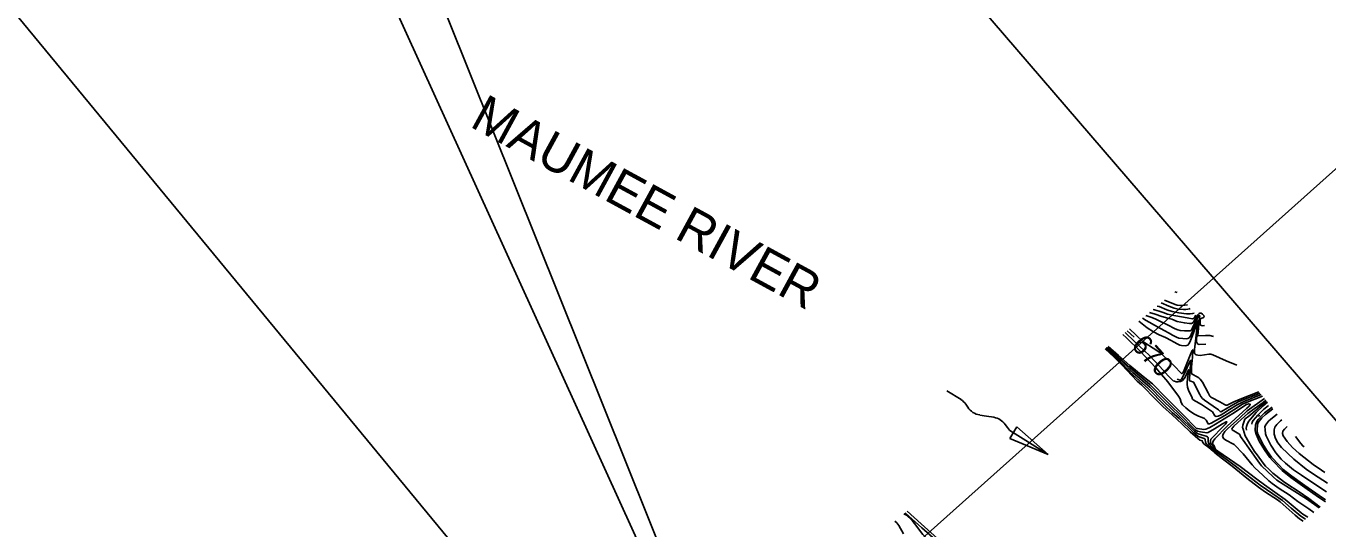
# Model space of a CAD drawing. Extents: x -291892836 to 2945206, y -477993085 to 1832792.
# Drawn here: x 1852737 to 1854368, y 546136 to 546767 of the extents above; entities that cross this region are included whole.
import ezdxf

# ---------------------------------------------------------------- set-up
doc = ezdxf.new("R2010")
doc.units = 0
for name, color, linetype in [('DT_X_Contour_Minor', 7, 'Continuous'), ('DT_X_Contour_Text', 7, 'Continuous'), ('DT_X_Terrain_Ground_Line', 7, 'Continuous'), ('Level 31', 7, 'Continuous'), ('Level 40', 7, 'Continuous'), ('Level 63', 7, 'Continuous'), ('SC_Scratch1', 7, 'Continuous')]:
    doc.layers.add(name, color=color, linetype=linetype)

msp = doc.modelspace()

# ---------------------------------------------------------------- linework, layer by layer
at = {"layer": 'DT_X_Contour_Minor'}
for points in [[(1854179.3, 546432.7), (1854176.2, 546433.5)], [(1854200.5, 546406.9), (1854198.5, 546406.2), (1854195.4, 546405.9), (1854191.1, 546406.1), (1854181.2, 546407.3), (1854173.1, 546408.9), (1854166.4, 546411), (1854156.5, 546414.9), (1854154.2, 546415.4)], [(1854195.7, 546412.7), (1854194.5, 546412.3), (1854192.5, 546411.7), (1854190.1, 546411.2), (1854187.2, 546411.2), (1854180.7, 546411.9), (1854175.3, 546413.1), (1854168.6, 546415.6), (1854159.3, 546419.6)], [(1854192, 546417.2), (1854185.4, 546416.5), (1854183, 546416.3), (1854179.1, 546416.8), (1854176.6, 546417.5), (1854163.4, 546423)], [(1854254.1, 546341.5), (1854240.6, 546347.1), (1854224.1, 546354.7), (1854221.5, 546355.3), (1854218.8, 546355.3), (1854208.1, 546353.7), (1854205.3, 546353.9), (1854203.2, 546354.5), (1854201.8, 546355.3), (1854201.1, 546356.2), (1854200.8, 546357.3), (1854201, 546361.3), (1854203.7, 546386.3), (1854204.1, 546393.3), (1854203.6, 546392.2), (1854198.6, 546378.6), (1854195.2, 546370.5), (1854194, 546368.3), (1854192.7, 546366.7), (1854191, 546366), (1854189.1, 546365.9), (1854184.7, 546366.4), (1854182.4, 546366.8), (1854180, 546367.7), (1854174.8, 546370.7), (1854171.8, 546372.6), (1854164.6, 546376.1), (1854156.5, 546379.7), (1854149.8, 546383.3), (1854141.5, 546388.5), (1854135.5, 546393.3), (1854131.3, 546396.6)], [(1854215, 546367.9), (1854206.9, 546367.3), (1854204.6, 546368.3), (1854203.6, 546370.7), (1854203.5, 546374.1), (1854205.5, 546397.1), (1854205.3, 546397.6), (1854204.7, 546397.3), (1854203.3, 546395.1), (1854201.9, 546392.3), (1854196, 546378), (1854194.4, 546375.9), (1854192.8, 546374.8), (1854191, 546374.5), (1854186.2, 546374.8), (1854181.2, 546375.6), (1854178.2, 546376.8), (1854173.4, 546379.3), (1854169.1, 546381.6), (1854163.1, 546385.1), (1854154.6, 546389.5), (1854140.6, 546397.5), (1854136, 546400.5)], [(1854224.6, 546377.5), (1854220.1, 546378.6), (1854214.9, 546378.6), (1854205.1, 546378.2), (1854205, 546378.9), (1854207.2, 546401.5), (1854207.8, 546403.2), (1854207.2, 546403.7), (1854206.7, 546403.7), (1854206.1, 546402.9), (1854202.5, 546396.9), (1854199.4, 546390.5), (1854197.6, 546386.2), (1854196.9, 546385.4), (1854195.6, 546384.7), (1854193.7, 546384.4), (1854188.6, 546384.4), (1854182.9, 546385), (1854179.9, 546385.9), (1854176.9, 546387.2), (1854167.2, 546392.3), (1854157.4, 546396.9), (1854151.7, 546399.7), (1854146.3, 546401.9), (1854140, 546403.8)], [(1854213.5, 546391.1), (1854211.5, 546390.9), (1854209.7, 546391.1), (1854208.5, 546391.9), (1854207.9, 546393.4), (1854207.9, 546397.2), (1854208.1, 546398.6), (1854208.5, 546399.5), (1854209.4, 546400.2), (1854212.4, 546401.2), (1854213.1, 546402.1), (1854212.5, 546403.7), (1854211, 546405.4), (1854209.2, 546406.6), (1854207.7, 546406.9), (1854206.6, 546406.5), (1854205.1, 546404.7), (1854199.2, 546395.1), (1854197.3, 546393.9), (1854194.6, 546393.7), (1854188.4, 546394.6), (1854179.3, 546396.2), (1854172.7, 546399.1), (1854167.6, 546400.6), (1854160.1, 546402.6), (1854151.7, 546405.5), (1854144.5, 546407.5)], [(1854202.7, 546404.2), (1854200.6, 546400.5), (1854199.9, 546400), (1854198.6, 546399.7), (1854193.8, 546400.5), (1854187.2, 546401.7), (1854175.1, 546403.7), (1854167.1, 546405.6), (1854161.8, 546407.4), (1854156.9, 546409.3), (1854150.9, 546411.1), (1854149.3, 546411.4)], [(1854284.4, 546304.6), (1854264.2, 546296.4), (1854259.4, 546294.5), (1854254.2, 546291.8), (1854245, 546285.9), (1854237.9, 546281.4), (1854234.2, 546279.3), (1854230.8, 546277.7), (1854228.1, 546277.2), (1854226.5, 546277.9), (1854223.3, 546283), (1854221.2, 546284.6), (1854209.6, 546292.3), (1854203.1, 546296.2), (1854199.4, 546297.9), (1854198.3, 546299.1), (1854197.5, 546301.7), (1854193.9, 546309.1), (1854192.3, 546314.1), (1854191.7, 546317.7), (1854191.6, 546319.4), (1854192.2, 546324.7), (1854193.8, 546335.9), (1854193.6, 546335.8), (1854190.2, 546328.3), (1854188.4, 546325.1), (1854186.1, 546322.4), (1854183.4, 546321), (1854180.6, 546320.6), (1854178.1, 546320.8), (1854176.1, 546321.3), (1854174.4, 546322.1), (1854172.7, 546323.5), (1854167.8, 546328.2), (1854161.5, 546335.1), (1854151.2, 546346.7), (1854144.6, 546353.6), (1854125.7, 546371.4), (1854113.9, 546382.4)], [(1854125.2, 546376.8), (1854116.7, 546384.7)], [(1854281.5, 546308.3), (1854258.1, 546299.1), (1854250.1, 546295.6), (1854241.7, 546291.6), (1854240.1, 546291.5), (1854238.5, 546292.2), (1854232.7, 546295.4), (1854222.1, 546300.9), (1854220.9, 546301.8), (1854220.3, 546302.6), (1854217.9, 546306.8), (1854211.1, 546320.1), (1854208, 546324.1), (1854206.2, 546325.8), (1854204.2, 546327.1), (1854198, 546330.1), (1854197.4, 546331.4), (1854197.2, 546333.4), (1854197.4, 546339.1), (1854198.6, 546351.6), (1854198.9, 546360.1), (1854198.7, 546360.8), (1854198, 546359.8), (1854195.6, 546354), (1854187.1, 546333.3), (1854186.3, 546332), (1854185.5, 546331.3), (1854184.8, 546331.3), (1854184, 546331.9), (1854175.9, 546340.3), (1854161.9, 546353.8), (1854159.4, 546356), (1854156.1, 546358.4), (1854136.4, 546371.3), (1854119.4, 546386.9)], [(1854091.9, 546364.3), (1854103.8, 546353.7), (1854115.9, 546342.5), (1854120.2, 546338.2), (1854128.9, 546330.9), (1854145.2, 546317.3), (1854152.7, 546309.8), (1854173.6, 546288.7), (1854181.4, 546281.4), (1854202, 546260.6), (1854203.3, 546259.7), (1854204.8, 546259), (1854208.5, 546258), (1854216.5, 546256.6), (1854218.2, 546257.2), (1854226, 546261.9), (1854236, 546268.2), (1854240.5, 546270.4), (1854241.5, 546270.4), (1854241.2, 546269.5), (1854240.2, 546268.1), (1854237.9, 546265.4), (1854221.6, 546248.6), (1854221, 546246.5), (1854220.9, 546245.1), (1854221.2, 546243.7), (1854222, 546242.4), (1854224.3, 546239.9), (1854227.8, 546234.4), (1854229.2, 546233.2)], [(1854092.8, 546365.1), (1854105.6, 546353.8), (1854119.8, 546341.1), (1854136.7, 546327.5), (1854148.2, 546318.2), (1854164.5, 546301.6), (1854186.6, 546279.2), (1854203, 546262.5), (1854204.7, 546262.1), (1854212.5, 546261), (1854215.1, 546261.4), (1854217.3, 546262.1), (1854220.1, 546263.4), (1854227.2, 546267.5), (1854248.8, 546280.9), (1854266, 546292.1), (1854269, 546293.2), (1854270.7, 546292.5), (1854270.7, 546292.1), (1854270.4, 546291.2), (1854269.4, 546290.1), (1854266.4, 546287.7), (1854246.7, 546269.7), (1854242, 546265.2), (1854226.5, 546249.2), (1854224.4, 546246.1), (1854223.7, 546243.7), (1854224.1, 546242.7), (1854225.1, 546241.2), (1854227.4, 546236), (1854230.3, 546233.7)], [(1854111.2, 546380.2), (1854115.8, 546375.9), (1854132.9, 546359.1), (1854152.6, 546338), (1854159.6, 546330), (1854167.6, 546320.5), (1854180.9, 546302.7), (1854182.9, 546299.4), (1854184.3, 546294.7), (1854186, 546291.9), (1854189.9, 546288.1), (1854195.2, 546283.9), (1854200.9, 546280.2), (1854206, 546277.8), (1854210.4, 546276.1), (1854213.6, 546274.6), (1854215.7, 546272.6), (1854217.7, 546269), (1854218.7, 546267.7), (1854219.8, 546267.8), (1854221.8, 546268.8), (1854239, 546278.5), (1854250.1, 546285.5), (1854261, 546292.5), (1854264.9, 546294.2), (1854286.1, 546302.6)], [(1854089, 546362), (1854100.4, 546351.7), (1854109.8, 546342.1), (1854129.3, 546321.6), (1854134.5, 546316.7), (1854153.3, 546297.7), (1854161.1, 546289.9), (1854172.9, 546279.1), (1854185.7, 546267.4), (1854195.6, 546258.1), (1854205.1, 546249.6), (1854207.8, 546247.7), (1854210.7, 546246.6), (1854210.8, 546246), (1854210.9, 546245.5), (1854211.3, 546244.6), (1854212.8, 546243), (1854218.9, 546238.2), (1854224.7, 546233.4), (1854226.4, 546231.8)], [(1854090, 546362.7), (1854100.4, 546353.5), (1854108.7, 546345.5), (1854118, 546335.6), (1854124.2, 546329.2), (1854143.2, 546311.7), (1854163.4, 546291.4), (1854173.6, 546281.8), (1854181.7, 546274.5), (1854200, 546256.9), (1854205, 546252.7), (1854206.8, 546251.7), (1854209.4, 546250.8), (1854212.9, 546249.7), (1854214.2, 546248.9), (1854214.4, 546248.2), (1854214.6, 546245.2), (1854215.7, 546243.4), (1854217.7, 546241.3), (1854224, 546235.8), (1854226.5, 546233.1), (1854227.4, 546232.3)], [(1854090.9, 546363.5), (1854102.1, 546353.6), (1854111.5, 546344.8), (1854123.9, 546332.2), (1854144.8, 546314), (1854161.4, 546297.1), (1854172, 546286.7), (1854181.5, 546277.9), (1854201, 546258.7), (1854204.9, 546255.8), (1854206.7, 546255), (1854215.7, 546252.4), (1854217.3, 546251.5), (1854217.9, 546250.8), (1854218.1, 546250.2), (1854217.9, 546245.8), (1854218.5, 546243.9), (1854219.9, 546241.9), (1854224.6, 546237.1), (1854226.6, 546234.4), (1854228.3, 546232.7)], [(1854283, 546306.4), (1854281.8, 546305.9), (1854256.4, 546295.8), (1854249, 546291.9), (1854234.8, 546283.3), (1854233.9, 546283.1), (1854233.3, 546283.4), (1854230.9, 546285.7), (1854224.4, 546290.2), (1854213.5, 546297.7), (1854210.9, 546299.9), (1854209, 546302.2), (1854207.5, 546304.7), (1854199.8, 546320.1), (1854195, 546321.8), (1854194.7, 546322.3), (1854195.3, 546332.3), (1854196.5, 546346.1), (1854196.1, 546347.5), (1854194.8, 546345.4), (1854188.9, 546332.1), (1854184.5, 546323.8), (1854183.9, 546323.1), (1854183.2, 546322.8), (1854182.4, 546322.7), (1854180.3, 546323.4), (1854179.1, 546324.1)], [(1854288.6, 546299.6), (1854267.1, 546284.3), (1854257.6, 546275.7), (1854242.4, 546261.9), (1854239.1, 546258.4), (1854236.7, 546255.1), (1854236.1, 546252), (1854237.8, 546249.3), (1854240.9, 546247.1), (1854249, 546243.1)], [(1854258.7, 546252.3), (1854257.6, 546254.7), (1854256.3, 546255.6), (1854248.2, 546260.6), (1854247.9, 546261.2), (1854248.2, 546262.5), (1854248.8, 546263.6), (1854250.2, 546265.1), (1854255.2, 546269.8), (1854267.8, 546280.9), (1854275.9, 546286.9), (1854286.9, 546294.7), (1854290.3, 546297.5)], [(1854263.2, 546257.3), (1854262, 546261.3), (1854261.3, 546262.4), (1854261.2, 546263.3), (1854261.7, 546266.2), (1854264.1, 546273.7), (1854264.4, 546274.1), (1854268.9, 546277.7), (1854279.6, 546286.2), (1854291.1, 546296.5)], [(1854265.9, 546260.2), (1854265.8, 546262.5), (1854266.1, 546264.8), (1854266.8, 546267), (1854268.7, 546270.8), (1854278.1, 546282.3), (1854286.8, 546290.5), (1854292.3, 546295)], [(1854272.6, 546267.6), (1854273.4, 546270.1), (1854274.6, 546272), (1854280.1, 546278.7), (1854283.5, 546282.2), (1854287.6, 546285.9), (1854293.7, 546290.9)], [(1854364.9, 546170.4), (1854356.5, 546176.2), (1854341.9, 546186.1), (1854321.8, 546200.9), (1854310.8, 546209.5), (1854298.7, 546222.1), (1854295.4, 546225.7), (1854288.6, 546235.4), (1854282, 546246.4), (1854278.1, 546255.1), (1854276.8, 546259.5), (1854276.8, 546260.6), (1854277.5, 546266.4), (1854278.1, 546268.9), (1854279.5, 546271.9), (1854280.7, 546273.5), (1854285.1, 546278.5), (1854288.5, 546281.7), (1854298.2, 546289)], [(1854365.2, 546172.8), (1854357.2, 546178.3), (1854339, 546190.6), (1854322.9, 546202.4), (1854312.1, 546210.8), (1854306.6, 546216.5), (1854297.6, 546226.1), (1854292.3, 546233.4), (1854287.4, 546241.3), (1854284.3, 546246.7), (1854280, 546256.2), (1854279.5, 546259.5), (1854279.4, 546261.8), (1854279.8, 546265.6), (1854280.5, 546268.9), (1854282.1, 546271.5), (1854285.4, 546275.7), (1854289.7, 546279.9), (1854298.9, 546286.9)], [(1854281.1, 546277), (1854282.9, 546278.9)], [(1854366.4, 546182.8), (1854355.6, 546190), (1854334.8, 546203.5), (1854325.1, 546210.3), (1854315.1, 546218.5), (1854309.7, 546223.5), (1854303, 546231.6), (1854296.7, 546241.4), (1854290.8, 546252.8), (1854290.1, 546255.6), (1854289.3, 546260.8), (1854289.1, 546264.1), (1854289.8, 546266.3), (1854293.8, 546271.4), (1854296.4, 546273.9), (1854304.4, 546280.3)], [(1854367.7, 546193.8), (1854350, 546205.1), (1854341, 546211.1), (1854325.3, 546223.8), (1854310, 546238.2), (1854305.4, 546244.2), (1854302.4, 546249.8), (1854300.6, 546255.2), (1854300.7, 546260.6), (1854301.6, 546264), (1854304.1, 546267.1), (1854308.8, 546271.8), (1854310.4, 546273)], [(1854357.2, 546162.6), (1854341.4, 546173.9), (1854319.8, 546187.4), (1854304, 546197.5), (1854299.3, 546201.4), (1854284.9, 546215.4), (1854282.5, 546218.5), (1854266.8, 546240.4), (1854264.2, 546244.5), (1854258.7, 546252.3)], [(1854358.4, 546163.5), (1854344.1, 546174.5), (1854332.2, 546182.8), (1854316.7, 546192.9), (1854312.5, 546195.9), (1854299.2, 546206.3), (1854293.5, 546211.5), (1854290.1, 546214.9), (1854286.9, 546218.7), (1854279.3, 546229.1), (1854276.3, 546233.3), (1854271.7, 546240.7), (1854264.6, 546253.1), (1854263.2, 546257.3)], [(1854364.4, 546207.1), (1854359.9, 546209.7), (1854349.7, 546216.9), (1854332.2, 546231), (1854323.8, 546238.5), (1854316.9, 546245.9), (1854312.1, 546253.1), (1854311.3, 546255.7), (1854311.8, 546258.6), (1854313.5, 546261.4), (1854317.1, 546264.8)], [(1854338.2, 546239.1), (1854336.6, 546240.3), (1854334, 546243.5), (1854327.5, 546252.1)], [(1854230.3, 546233.7), (1854251.5, 546219.3), (1854258.3, 546214.4), (1854278.9, 546198.7), (1854288.8, 546191.4), (1854314.4, 546173.3), (1854334.6, 546156.4), (1854336.5, 546154.9), (1854343, 546150.9)], [(1854249, 546243.1), (1854250.5, 546242), (1854262, 546230.2), (1854273, 546216.6), (1854276.6, 546213), (1854286.6, 546203.7), (1854293.9, 546196.7), (1854298.2, 546193.2), (1854307.2, 546186.9), (1854319.4, 546178.8), (1854330.4, 546170.5), (1854344.3, 546161.5), (1854350.4, 546157)], [(1854226.4, 546231.8), (1854236, 546224.2), (1854248, 546215), (1854266.4, 546199.9), (1854281, 546188.8), (1854290.1, 546182.5), (1854305.1, 546172.8), (1854308.2, 546170.3), (1854326.9, 546153.3), (1854332.6, 546148.9), (1854337, 546146)], [(1854228.3, 546232.7), (1854234.2, 546228.3), (1854252.1, 546215.5), (1854261.6, 546207.7), (1854283.2, 546191.3), (1854299.1, 546180.1), (1854311.1, 546172), (1854322, 546162.2), (1854334.3, 546152.1), (1854340, 546148.5)], [(1853836.9, 546155.3), (1853840, 546153.4), (1853847.2, 546146.7), (1853850.4, 546143.1), (1853860.8, 546129.2), (1853866.1, 546123.7), (1853875.4, 546114.8), (1853885.6, 546106.3), (1853888.5, 546104.1), (1853893.6, 546101.1), (1853898.4, 546098.1), (1853908.7, 546090.8), (1853920.4, 546082.7), (1853933.7, 546072.5), (1853942.6, 546067.4), (1853947.2, 546065.4), (1853957.2, 546061.4), (1853960.7, 546058.7), (1853970.7, 546051.8), (1853982.9, 546041.7)], [(1853838.5, 546156.5), (1853839, 546156.2), (1853859.5, 546137.7), (1853876.7, 546122.5), (1853894.7, 546107), (1853912.6, 546092.3), (1853924.1, 546082.7), (1853934.3, 546075), (1853941.1, 546071.2), (1853947.2, 546068.1), (1853955.1, 546065), (1853957.5, 546064.1), (1853958.8, 546063.1), (1853962.3, 546060.1), (1853971.6, 546053.3), (1853984.7, 546042.2)], [(1853840.9, 546158.5), (1853858.6, 546142.5), (1853879.2, 546124.2), (1853900.3, 546107.1), (1853911.9, 546098.2), (1853921.1, 546091.2), (1853931.2, 546083.1), (1853937, 546079.3), (1853941.3, 546076.9), (1853954.2, 546070.5), (1853958.7, 546068.9), (1853961.1, 546067.1), (1853970.3, 546058.9), (1853988, 546043.5), (1853988.4, 546043.2)], [(1853825.7, 546146), (1853828, 546143.9), (1853830.5, 546140.4), (1853836.4, 546130.1)]]:
    msp.add_lwpolyline(points, dxfattribs=at)
at = {"layer": 'DT_X_Contour_Text'}
msp.add_line((1853723.8, 545569.1), (1852271.2, 547331.7), dxfattribs=at)
at = {"layer": 'Level 31'}
for p, q in [((1853890.8, 546309.4), (1853908.6, 546298.3)), ((1853917, 546288.8), (1853914.4, 546292.7)), ((1853940.2, 546277.7), (1853932, 546279)), ((1853949.4, 546276.2), (1853940.2, 546277.7)), ((1853966.5, 546263.5), (1853963.9, 546267.1)), ((1853969.5, 546249.6), (1853978.6, 546264.1)), ((1853972.9, 546257.6), (1854017.8, 546229.6)), ((1853978.6, 546264.1), (1854017.8, 546229.6)), ((1854017.8, 546229.6), (1853969.5, 546249.6))]:
    msp.add_line(p, q, dxfattribs=at)
for centre, radius, start, end in [((1853898.4, 546282), 19.2, 33.5832, 58.066), ((1853935.6, 546301.2), 22.4, 213.5333, 260.6418), ((1853945.7, 546254.1), 22.4, 35.6672, 80.511), ((1853984.7, 546276.6), 22.4, 215.706, 238.066)]:
    msp.add_arc(centre, radius, start, end, dxfattribs=at)
at = {"layer": 'Level 40'}
msp.add_lwpolyline([(1853126.2, 547124.9), (1853712, 545663), (1853070.7, 547072.5)], close=True, dxfattribs=at)
at = {"layer": 'Level 63'}
msp.add_line((1854491, 546689.1), (1852771.6, 545150.8), dxfattribs=at)
at = {"layer": 'SC_Scratch1'}
msp.add_lwpolyline([(1847508.1, 542206.7), (1846998.9, 543896.8), (1851573.8, 547209.2), (1853501.8, 547291.7), (1855222.4, 545290.6), (1854278.6, 544392.1), (1853736.4, 543286.9), (1848894.1, 540466.9), (1848705.9, 540646.3)], close=True, dxfattribs=at)

# ---------------------------------------------------------------- texts
at = {"layer": 'DT_X_Terrain_Ground_Line'}
msp.add_text('670', height=25, rotation=312.4282, dxfattribs=at).set_placement((1854120.6, 546365.6))
at = {"layer": 'Level 40'}
msp.add_text('MAUMEE RIVER', height=46.8, rotation=331.3914, dxfattribs=at).set_placement((1853291.6, 546641.4))

doc.saveas('drawing.dxf')
